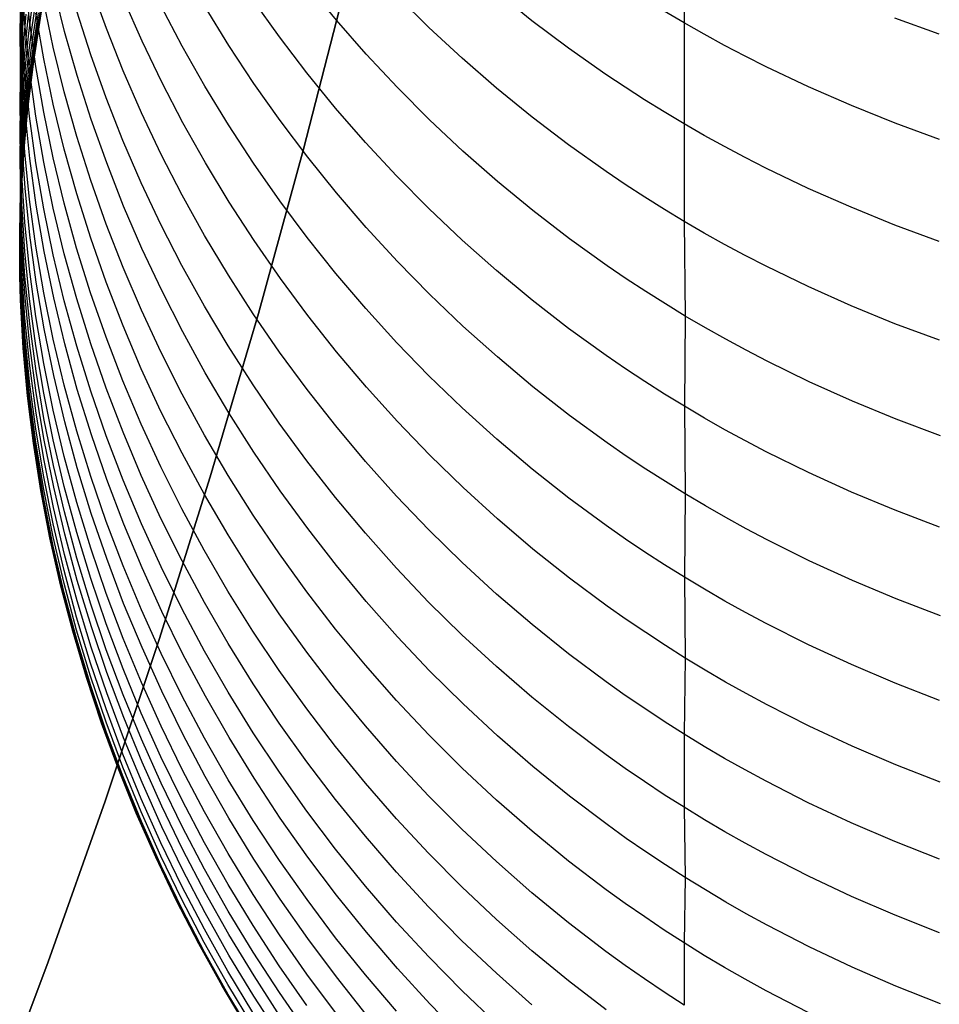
# Model space of a CAD drawing. Extents: x -383 to 1849, y -1185 to -529.
# Tile 288 of 656: x 235 to 245, y -1112 to -1102. Entities that reach past the tile are written whole.
import ezdxf

# ---------------------------------------------------------------- set-up
doc = ezdxf.new("R2010")
doc.units = 0
doc.layers.add('PREDEFINITO', color=7, linetype='CONTINUOUS')

msp = doc.modelspace()

# ---------------------------------------------------------------- linework, layer by layer
at = {"layer": 'PREDEFINITO'}
for p, q in [((242.069, -1100.781, 630.021), (242.07, -1101.841, 628.33)), ((235.333, -1101.843, 598.355), (235.319, -1101.368, 598.247)), ((235.365, -1101.849, 600.168), (235.333, -1101.377, 600.051)), ((235.412, -1101.815, 601.99), (235.364, -1101.346, 601.865)), ((235.59, -1101.401, 575.944), (235.502, -1101.879, 575.912)), ((235.503, -1101.831, 579.019), (235.591, -1101.351, 579.018)), ((235.432, -1101.931, 584.388), (235.504, -1101.45, 584.356)), ((235.769, -1101.927, 607.646), (235.657, -1101.474, 607.497)), ((236.194, -1101.898, 611.512), (236.037, -1101.461, 611.35)), ((238.628, -1101.444, 420), (238.199, -1103.124, 420)), ((238.628, -1101.444, 370), (238.199, -1103.124, 370)), ((238.199, -1103.124, 395), (238.628, -1101.444, 395)), ((238.533, -1101.812, 621.715), (238.241, -1101.456, 621.543)), ((235.33, -1101.839, 593.038), (235.341, -1101.599, 592.998)), ((235.341, -1101.599, 592.998), (235.341, -1101.94, 591.312)), ((235.433, -1102.093, 582.67), (235.504, -1101.611, 582.647)), ((236.557, -1102.025, 613.544), (236.371, -1101.601, 613.377)), ((237.954, -1101.981, 619.673), (237.687, -1101.606, 619.501)), ((239.472, -1101.886, 623.909), (239.145, -1101.56, 623.746)), ((240.521, -1101.818, 626.075), (240.16, -1101.526, 625.923)), ((235.318, -1101.963, 594.808), (235.321, -1101.724, 594.762)), ((235.341, -1101.94, 591.312), (235.357, -1101.7, 591.276)), ((235.654, -1102.086, 605.796), (235.558, -1101.628, 605.655)), ((236.034, -1102.164, 609.654), (235.892, -1101.72, 609.499)), ((236.966, -1102.079, 615.581), (236.752, -1101.67, 615.411)), ((237.439, -1102.07, 617.628), (237.198, -1101.676, 617.456)), ((242.07, -1101.841, 628.33), (241.867, -1101.721, 628.266)), ((235.336, -1102.268, 596.648), (235.32, -1101.791, 596.549)), ((235.357, -1101.992, 589.594), (235.378, -1101.751, 589.564)), ((235.377, -1102, 587.888), (235.402, -1101.759, 587.863)), ((235.403, -1101.971, 586.127), (235.432, -1101.73, 586.106)), ((235.476, -1102.283, 602.114), (235.412, -1101.815, 601.99)), ((235.433, -1102.221, 580.934), (235.504, -1101.739, 580.919)), ((235.451, -1102.232), (235.527, -1101.75)), ((235.527, -1101.75, 575.5), (235.451, -1102.232, 575.5)), ((235.451, -1102.232, 287.75), (235.527, -1101.75, 287.75)), ((235.557, -1102.206, 603.952), (235.477, -1101.742, 603.819)), ((238.837, -1102.16, 621.881), (238.533, -1101.812, 621.715)), ((240.892, -1102.098, 626.221), (240.521, -1101.818, 626.075)), ((244.664, -1101.955, 630.672), (244.212, -1101.791, 630.583)), ((235.322, -1102.079, 593.079), (235.33, -1101.839, 593.038)), ((235.365, -1102.317, 598.463), (235.333, -1101.843, 598.355)), ((235.412, -1102.321, 600.284), (235.365, -1101.849, 600.168)), ((235.502, -1101.879, 575.912), (235.431, -1102.361, 575.879)), ((235.432, -1102.313, 579.021), (235.503, -1101.831, 579.019)), ((236.366, -1102.33, 611.672), (236.194, -1101.898, 611.512)), ((239.811, -1102.201, 624.067), (239.472, -1101.886, 623.909)), ((242.07, -1101.841, 628.33), (242.068, -1102.868, 626.618)), ((242.274, -1101.957, 628.393), (242.07, -1101.841, 628.33)), ((235.319, -1102.202, 594.853), (235.318, -1101.963, 594.808)), ((235.329, -1102.181, 591.347), (235.341, -1101.94, 591.312)), ((235.341, -1101.94, 591.312), (235.341, -1102.233, 589.624)), ((235.341, -1102.233, 589.624), (235.357, -1101.992, 589.594)), ((235.357, -1102.242, 587.913), (235.377, -1102, 587.888)), ((235.378, -1102.213, 586.147), (235.403, -1101.971, 586.127)), ((235.403, -1102.173, 584.404), (235.432, -1101.931, 584.388)), ((235.896, -1102.377, 607.794), (235.769, -1101.927, 607.646)), ((236.758, -1102.444, 613.708), (236.557, -1102.025, 613.544)), ((238.233, -1102.348, 619.841), (237.954, -1101.981, 619.673)), ((242.481, -1102.07, 628.453), (242.274, -1101.957, 628.393)), ((235.319, -1102.319, 593.119), (235.322, -1102.079, 593.079)), ((235.403, -1102.334, 582.682), (235.433, -1102.093, 582.67)), ((235.766, -1102.542, 605.936), (235.654, -1102.086, 605.796)), ((237.194, -1102.483, 615.748), (236.966, -1102.079, 615.581)), ((237.694, -1102.456, 617.796), (237.439, -1102.07, 617.628)), ((241.274, -1102.366, 626.36), (240.892, -1102.098, 626.221)), ((242.691, -1102.18, 628.512), (242.481, -1102.07, 628.453)), ((235.334, -1102.681, 594.943), (235.319, -1102.202, 594.853)), ((235.321, -1102.422, 591.382), (235.329, -1102.181, 591.347)), ((235.358, -1102.455, 586.167), (235.378, -1102.213, 586.147)), ((235.378, -1102.414, 584.42), (235.403, -1102.173, 584.404)), ((235.403, -1102.463, 580.941), (235.433, -1102.221, 580.934)), ((235.653, -1102.667, 604.083), (235.557, -1102.206, 603.952)), ((236.191, -1102.603, 609.807), (236.034, -1102.164, 609.654)), ((239.153, -1102.498, 622.043), (238.837, -1102.16, 621.881)), ((240.161, -1102.506, 624.219), (239.811, -1102.201, 624.067)), ((242.902, -1102.287, 628.569), (242.691, -1102.18, 628.512)), ((235.32, -1102.56, 593.16), (235.319, -1102.319, 593.119)), ((235.329, -1102.474, 589.654), (235.341, -1102.233, 589.624)), ((235.368, -1102.745, 596.747), (235.336, -1102.268, 596.648)), ((235.341, -1102.233, 589.624), (235.341, -1102.483, 587.938)), ((235.341, -1102.483, 587.938), (235.357, -1102.242, 587.913)), ((235.413, -1102.791, 598.57), (235.365, -1102.317, 598.463)), ((235.391, -1102.717), (235.451, -1102.232)), ((235.451, -1102.232, 575.5), (235.391, -1102.717, 575.5)), ((235.391, -1102.717, 287.75), (235.451, -1102.232, 287.75)), ((235.403, -1102.555, 579.021), (235.432, -1102.313, 579.021)), ((235.477, -1102.791, 600.399), (235.412, -1102.321, 600.284)), ((235.557, -1102.75, 602.238), (235.476, -1102.283, 602.114)), ((243.332, -1102.491, 628.677), (242.902, -1102.287, 628.569)), ((235.318, -1102.663, 591.417), (235.321, -1102.422, 591.382)), ((235.358, -1102.657, 584.436), (235.378, -1102.414, 584.42)), ((235.378, -1102.577, 582.694), (235.403, -1102.334, 582.682)), ((235.431, -1102.361, 575.879), (235.402, -1102.602, 575.862)), ((236.039, -1102.824, 607.94), (235.896, -1102.377, 607.794)), ((236.552, -1102.757, 611.83), (236.366, -1102.33, 611.672)), ((238.525, -1102.707, 620.005), (238.233, -1102.348, 619.841)), ((241.469, -1102.496, 626.427), (241.274, -1102.366, 626.36)), ((235.321, -1102.716, 589.684), (235.329, -1102.474, 589.654)), ((235.329, -1102.725, 587.963), (235.341, -1102.483, 587.938)), ((235.341, -1102.697, 586.188), (235.358, -1102.455, 586.167)), ((235.341, -1102.483, 587.938), (235.341, -1102.899, 584.452)), ((235.378, -1102.705, 580.948), (235.403, -1102.463, 580.941)), ((236.972, -1102.857, 613.87), (236.758, -1102.444, 613.708)), ((237.435, -1102.879, 615.912), (237.194, -1102.483, 615.748)), ((237.961, -1102.835, 617.961), (237.694, -1102.456, 617.796)), ((239.481, -1102.827, 622.2), (239.153, -1102.498, 622.043)), ((240.522, -1102.8, 624.365), (240.161, -1102.506, 624.219)), ((241.666, -1102.623, 626.493), (241.469, -1102.496, 626.427)), ((243.77, -1102.682, 628.778), (243.332, -1102.491, 628.677)), ((235.335, -1103.04, 593.24), (235.32, -1102.56, 593.16)), ((235.357, -1102.819, 582.706), (235.378, -1102.577, 582.694)), ((235.402, -1102.602, 575.862), (235.377, -1102.844, 575.846)), ((235.378, -1102.797, 579.022), (235.403, -1102.555, 579.021)), ((235.893, -1102.995, 606.075), (235.766, -1102.542, 605.936)), ((236.362, -1103.037, 609.959), (236.191, -1102.603, 609.807)), ((241.866, -1102.747, 626.556), (241.666, -1102.623, 626.493)), ((235.319, -1102.904, 591.452), (235.318, -1102.663, 591.417)), ((235.318, -1102.957, 589.714), (235.321, -1102.716, 589.684)), ((235.321, -1102.967, 587.988), (235.329, -1102.725, 587.963)), ((235.33, -1102.939, 586.208), (235.341, -1102.697, 586.188)), ((235.365, -1103.159, 595.033), (235.334, -1102.681, 594.943)), ((235.341, -1102.899, 584.452), (235.358, -1102.657, 584.436)), ((235.348, -1103.202), (235.391, -1102.717)), ((235.391, -1102.717, 575.5), (235.348, -1103.202, 575.5)), ((235.348, -1103.202, 287.75), (235.391, -1102.717, 287.75)), ((235.357, -1102.948, 580.955), (235.378, -1102.705, 580.948)), ((235.765, -1103.125, 604.214), (235.653, -1102.667, 604.083)), ((238.829, -1103.057, 620.164), (238.525, -1102.707, 620.005)), ((244.215, -1102.86, 628.871), (243.77, -1102.682, 628.778)), ((235.341, -1103.062, 582.718), (235.357, -1102.819, 582.706)), ((235.357, -1103.04, 579.022), (235.378, -1102.797, 579.022)), ((235.416, -1103.221, 596.845), (235.368, -1102.745, 596.747)), ((235.477, -1103.263, 598.676), (235.413, -1102.791, 598.57)), ((235.557, -1103.259, 600.514), (235.477, -1102.791, 600.399)), ((235.653, -1103.213, 602.36), (235.557, -1102.75, 602.238)), ((236.197, -1103.266, 608.085), (236.039, -1102.824, 607.94)), ((236.752, -1103.179, 611.986), (236.552, -1102.757, 611.83)), ((239.82, -1103.146, 622.351), (239.481, -1102.827, 622.2)), ((240.894, -1103.083, 624.505), (240.522, -1102.8, 624.365)), ((242.068, -1102.868, 626.618), (241.866, -1102.747, 626.556)), ((235.333, -1103.386, 591.522), (235.319, -1102.904, 591.452)), ((235.329, -1103.142, 584.468), (235.341, -1102.899, 584.452)), ((235.341, -1102.899, 584.452), (235.341, -1103.062, 582.718)), ((235.377, -1102.844, 575.846), (235.357, -1103.086, 575.829)), ((237.2, -1103.263, 614.029), (236.972, -1102.857, 613.87)), ((237.689, -1103.269, 616.072), (237.435, -1102.879, 615.912)), ((238.241, -1103.206, 618.121), (237.961, -1102.835, 617.961)), ((242.273, -1102.985, 626.679), (242.068, -1102.868, 626.618)), ((242.068, -1102.868, 626.618), (242.07, -1103.86, 624.888)), ((244.667, -1103.026, 628.957), (244.215, -1102.86, 628.871)), ((235.319, -1103.199, 589.743), (235.318, -1102.957, 589.714)), ((235.318, -1103.209, 588.013), (235.321, -1102.967, 587.988)), ((235.322, -1103.182, 586.228), (235.33, -1102.939, 586.208)), ((235.341, -1103.191, 580.962), (235.357, -1102.948, 580.955)), ((236.035, -1103.444, 606.212), (235.893, -1102.995, 606.075)), ((242.48, -1103.099, 626.737), (242.273, -1102.985, 626.679)), ((235.329, -1103.305, 582.729), (235.341, -1103.062, 582.718)), ((235.367, -1103.521, 593.321), (235.335, -1103.04, 593.24)), ((235.357, -1103.086, 575.829), (235.34, -1103.328, 575.812)), ((235.341, -1103.283, 579.022), (235.357, -1103.04, 579.022)), ((235.341, -1103.062, 582.718), (235.341, -1103.191, 580.962)), ((235.892, -1103.581, 604.344), (235.765, -1103.125, 604.214)), ((236.548, -1103.467, 610.108), (236.362, -1103.037, 609.959)), ((238.199, -1103.124, 420), (237.739, -1104.797, 420)), ((238.199, -1103.124, 370), (237.739, -1104.797, 370)), ((237.739, -1104.797, 395), (238.199, -1103.124, 395)), ((239.145, -1103.398, 620.319), (238.829, -1103.057, 620.164)), ((241.276, -1103.354, 624.639), (240.894, -1103.083, 624.505)), ((242.689, -1103.21, 626.794), (242.48, -1103.099, 626.737)), ((235.319, -1103.452, 588.037), (235.318, -1103.209, 588.013)), ((235.319, -1103.425, 586.248), (235.322, -1103.182, 586.228)), ((235.333, -1103.683, 589.803), (235.319, -1103.199, 589.743)), ((235.322, -1103.385, 584.484), (235.329, -1103.142, 584.468)), ((235.329, -1103.434, 580.969), (235.341, -1103.191, 580.962)), ((235.333, -1103.445), (235.348, -1103.202)), ((235.348, -1103.202, 575.5), (235.333, -1103.445, 575.5)), ((235.333, -1103.445, 287.75), (235.348, -1103.202, 287.75)), ((235.341, -1103.191, 580.962), (235.341, -1103.283, 579.022)), ((235.413, -1103.637, 595.122), (235.365, -1103.159, 595.033)), ((235.481, -1103.695, 596.943), (235.416, -1103.221, 596.845)), ((235.764, -1103.675, 602.482), (235.653, -1103.213, 602.36)), ((236.965, -1103.594, 612.14), (236.752, -1103.179, 611.986)), ((238.533, -1103.569, 618.278), (238.241, -1103.206, 618.121)), ((240.171, -1103.454, 622.497), (239.82, -1103.146, 622.351)), ((242.901, -1103.318, 626.848), (242.689, -1103.21, 626.794)), ((235.321, -1103.548, 582.741), (235.329, -1103.305, 582.729)), ((235.34, -1103.328, 575.812), (235.328, -1103.57, 575.795)), ((235.329, -1103.526, 579.023), (235.341, -1103.283, 579.022)), ((235.341, -1103.283, 579.022), (235.34, -1103.329, 577.737)), ((235.34, -1103.338, 576.882), (235.34, -1103.328, 575.812)), ((235.34, -1103.329, 577.737), (235.34, -1103.338, 576.882)), ((235.558, -1103.734, 598.782), (235.477, -1103.263, 598.676)), ((235.653, -1103.725, 600.627), (235.557, -1103.259, 600.514)), ((236.369, -1103.704, 608.228), (236.197, -1103.266, 608.085)), ((237.441, -1103.664, 614.185), (237.2, -1103.263, 614.029)), ((237.956, -1103.651, 616.229), (237.689, -1103.269, 616.072)), ((243.33, -1103.524, 626.953), (242.901, -1103.318, 626.848)), ((235.319, -1103.628, 584.5), (235.322, -1103.385, 584.484)), ((235.32, -1103.667, 586.268), (235.319, -1103.425, 586.248)), ((235.365, -1103.867, 591.592), (235.333, -1103.386, 591.522)), ((239.473, -1103.729, 620.469), (239.145, -1103.398, 620.319)), ((241.47, -1103.485, 624.704), (241.276, -1103.354, 624.639)), ((235.334, -1103.936, 588.087), (235.319, -1103.452, 588.037)), ((235.321, -1103.677, 580.975), (235.329, -1103.434, 580.969)), ((235.321, -1103.77, 579.023), (235.329, -1103.526, 579.023)), ((235.322, -1103.689), (235.333, -1103.445)), ((235.333, -1103.445, 575.5), (235.322, -1103.689, 575.5)), ((235.322, -1103.689, 287.75), (235.333, -1103.445, 287.75)), ((235.415, -1104, 593.401), (235.367, -1103.521, 593.321)), ((236.192, -1103.889, 606.348), (236.035, -1103.444, 606.212)), ((236.748, -1103.891, 610.255), (236.548, -1103.467, 610.108)), ((240.532, -1103.751, 622.638), (240.171, -1103.454, 622.497)), ((241.668, -1103.614, 624.767), (241.47, -1103.485, 624.704)), ((243.768, -1103.717, 627.05), (243.33, -1103.524, 626.953)), ((235.317, -1103.791, 582.752), (235.321, -1103.548, 582.741)), ((235.32, -1103.871, 584.516), (235.319, -1103.628, 584.5)), ((235.328, -1103.57, 575.795), (235.321, -1103.813, 575.778)), ((236.034, -1104.032, 604.472), (235.892, -1103.581, 604.344)), ((237.193, -1104.004, 612.29), (236.965, -1103.594, 612.14)), ((238.837, -1103.923, 618.431), (238.533, -1103.569, 618.278)), ((241.868, -1103.739, 624.828), (241.668, -1103.614, 624.767)), ((235.315, -1103.932), (235.322, -1103.689)), ((235.322, -1103.689, 575.5), (235.315, -1103.932, 575.5)), ((235.315, -1103.932, 287.75), (235.322, -1103.689, 287.75)), ((235.317, -1103.921, 580.982), (235.321, -1103.677, 580.975)), ((235.335, -1104.153, 586.308), (235.32, -1103.667, 586.268)), ((235.365, -1104.166, 589.862), (235.333, -1103.683, 589.803)), ((235.477, -1104.113, 595.211), (235.413, -1103.637, 595.122)), ((235.562, -1104.168, 597.04), (235.481, -1103.695, 596.943)), ((235.765, -1104.189, 600.74), (235.653, -1103.725, 600.627)), ((235.891, -1104.132, 602.603), (235.764, -1103.675, 602.482)), ((236.555, -1104.137, 608.369), (236.369, -1103.704, 608.228)), ((237.696, -1104.056, 614.338), (237.441, -1103.664, 614.185)), ((238.235, -1104.025, 616.383), (237.956, -1103.651, 616.229)), ((239.812, -1104.051, 620.614), (239.473, -1103.729, 620.469)), ((244.212, -1103.898, 627.139), (243.768, -1103.717, 627.05)), ((235.318, -1104.035, 582.764), (235.317, -1103.791, 582.752)), ((235.321, -1103.813, 575.778), (235.317, -1104.056, 575.761)), ((235.318, -1104.013, 579.023), (235.321, -1103.77, 579.023)), ((235.654, -1104.202, 598.887), (235.558, -1103.734, 598.782)), ((240.903, -1104.037, 622.773), (240.532, -1103.751, 622.638)), ((242.07, -1103.86, 624.888), (241.868, -1103.739, 624.828)), ((235.318, -1104.164, 580.989), (235.317, -1103.921, 580.982)), ((235.335, -1104.358, 584.547), (235.32, -1103.871, 584.516)), ((235.413, -1104.348, 591.661), (235.365, -1103.867, 591.592)), ((236.364, -1104.329, 606.482), (236.192, -1103.889, 606.348)), ((236.962, -1104.31, 610.4), (236.748, -1103.891, 610.255)), ((239.153, -1104.267, 618.579), (238.837, -1103.923, 618.431)), ((242.274, -1103.979, 624.945), (242.07, -1103.86, 624.888)), ((242.07, -1103.86, 624.888), (242.08, -1104.823, 623.14)), ((244.664, -1104.065, 627.222), (244.212, -1103.898, 627.139)), ((235.313, -1104.176), (235.315, -1103.932)), ((235.315, -1103.932, 575.5), (235.313, -1104.176, 575.5)), ((235.313, -1104.176, 287.75), (235.315, -1103.932, 287.75)), ((235.319, -1104.257, 579.023), (235.318, -1104.013, 579.023)), ((235.365, -1104.42, 588.136), (235.334, -1103.936, 588.087)), ((235.48, -1104.478, 593.48), (235.415, -1104, 593.401)), ((237.434, -1104.407, 612.438), (237.193, -1104.004, 612.29)), ((238.527, -1104.391, 616.532), (238.235, -1104.025, 616.383)), ((242.481, -1104.094, 625.002), (242.274, -1103.979, 624.945)), ((235.317, -1104.056, 575.761), (235.318, -1104.299, 575.744)), ((235.333, -1104.521, 582.786), (235.318, -1104.035, 582.764)), ((235.558, -1104.587, 595.3), (235.477, -1104.113, 595.211)), ((236.191, -1104.48, 604.599), (236.034, -1104.032, 604.472)), ((237.963, -1104.442, 614.487), (237.696, -1104.056, 614.338)), ((240.162, -1104.361, 620.754), (239.812, -1104.051, 620.614)), ((241.286, -1104.312, 622.901), (240.903, -1104.037, 622.773)), ((242.691, -1104.207, 625.056), (242.481, -1104.094, 625.002)), ((235.315, -1104.419), (235.313, -1104.176)), ((235.313, -1104.176, 575.5), (235.315, -1104.419, 575.5)), ((235.313, -1104.176, 575.5), (235.313, -1104.176)), ((235.315, -1104.419, 287.75), (235.313, -1104.176, 287.75)), ((235.333, -1104.651, 581.002), (235.318, -1104.164, 580.989)), ((235.367, -1104.639, 586.347), (235.335, -1104.153, 586.308)), ((235.413, -1104.648, 589.92), (235.365, -1104.166, 589.862)), ((235.659, -1104.639, 597.136), (235.562, -1104.168, 597.04)), ((235.766, -1104.668, 598.99), (235.654, -1104.202, 598.887)), ((235.892, -1104.649, 600.852), (235.765, -1104.189, 600.74)), ((236.033, -1104.587, 602.722), (235.891, -1104.132, 602.603)), ((236.756, -1104.564, 608.508), (236.555, -1104.137, 608.369)), ((242.902, -1104.316, 625.109), (242.691, -1104.207, 625.056)), ((235.318, -1104.299, 575.744), (235.333, -1104.785, 575.709)), ((235.334, -1104.744, 579.023), (235.319, -1104.257, 579.023)), ((236.55, -1104.764, 606.614), (236.364, -1104.329, 606.482)), ((237.19, -1104.722, 610.543), (236.962, -1104.31, 610.4)), ((239.481, -1104.602, 618.723), (239.153, -1104.267, 618.579)), ((241.481, -1104.444, 622.963), (241.286, -1104.312, 622.901)), ((243.331, -1104.524, 625.209), (242.902, -1104.316, 625.109)), ((235.322, -1104.662), (235.315, -1104.419)), ((235.315, -1104.419, 575.5), (235.322, -1104.662, 575.5)), ((235.322, -1104.662, 287.75), (235.315, -1104.419, 287.75)), ((235.366, -1104.844, 584.578), (235.335, -1104.358, 584.547)), ((235.414, -1104.903, 588.184), (235.365, -1104.42, 588.136)), ((235.477, -1104.827, 591.73), (235.413, -1104.348, 591.661)), ((237.688, -1104.802, 612.583), (237.434, -1104.407, 612.438)), ((238.831, -1104.747, 616.678), (238.527, -1104.391, 616.532)), ((240.523, -1104.661, 620.888), (240.162, -1104.361, 620.754)), ((235.364, -1105.007, 582.809), (235.333, -1104.521, 582.786)), ((235.561, -1104.954, 593.559), (235.48, -1104.478, 593.48)), ((236.363, -1104.923, 604.724), (236.191, -1104.48, 604.599)), ((238.242, -1104.819, 614.633), (237.963, -1104.442, 614.487)), ((241.678, -1104.574, 623.024), (241.481, -1104.444, 622.963)), ((243.769, -1104.719, 625.302), (243.331, -1104.524, 625.209)), ((235.654, -1105.059, 595.387), (235.558, -1104.587, 595.3)), ((236.19, -1105.037, 602.84), (236.033, -1104.587, 602.722)), ((236.97, -1104.985, 608.644), (236.756, -1104.564, 608.508)), ((239.82, -1104.926, 618.862), (239.481, -1104.602, 618.723)), ((241.878, -1104.7, 623.083), (241.678, -1104.574, 623.024)), ((235.333, -1104.906), (235.322, -1104.662)), ((235.322, -1104.662, 575.5), (235.333, -1104.906, 575.5)), ((235.333, -1104.906, 287.75), (235.322, -1104.662, 287.75)), ((235.364, -1105.138, 581.014), (235.333, -1104.651, 581.002)), ((235.416, -1105.123, 586.387), (235.367, -1104.639, 586.347)), ((235.477, -1105.128, 589.978), (235.413, -1104.648, 589.92)), ((235.771, -1105.106, 597.231), (235.659, -1104.639, 597.136)), ((235.893, -1105.13, 599.093), (235.766, -1104.668, 598.99)), ((236.034, -1105.105, 600.962), (235.892, -1104.649, 600.852)), ((237.431, -1105.127, 610.683), (237.19, -1104.722, 610.543)), ((240.894, -1104.949, 621.017), (240.523, -1104.661, 620.888)), ((242.08, -1104.823, 623.14), (241.878, -1104.7, 623.083)), ((244.213, -1104.901, 625.388), (243.769, -1104.719, 625.302)), ((235.333, -1104.785, 575.709), (235.365, -1105.27, 575.674)), ((235.365, -1105.231, 579.022), (235.334, -1104.744, 579.023)), ((235.558, -1105.305, 591.798), (235.477, -1104.827, 591.73)), ((236.75, -1105.194, 606.744), (236.55, -1104.764, 606.614)), ((237.739, -1104.797, 420), (237.249, -1106.461, 420)), ((237.739, -1104.797, 370), (237.249, -1106.461, 370)), ((237.249, -1106.461, 395), (237.739, -1104.797, 395)), ((237.955, -1105.19, 612.725), (237.688, -1104.802, 612.583)), ((238.535, -1105.188, 614.776), (238.242, -1104.819, 614.633)), ((239.147, -1105.095, 616.819), (238.831, -1104.747, 616.678)), ((242.08, -1104.823, 623.14), (242.071, -1105.741, 621.369)), ((242.285, -1104.943, 623.195), (242.08, -1104.823, 623.14)), ((235.348, -1105.149), (235.333, -1104.906)), ((235.333, -1104.906, 575.5), (235.348, -1105.149, 575.5)), ((235.348, -1105.149, 287.75), (235.333, -1104.906, 287.75)), ((235.415, -1105.329, 584.608), (235.366, -1104.844, 584.578)), ((235.478, -1105.385, 588.232), (235.414, -1104.903, 588.184)), ((236.549, -1105.361, 604.848), (236.363, -1104.923, 604.724)), ((240.17, -1105.24, 618.996), (239.82, -1104.926, 618.862)), ((244.665, -1105.07, 625.467), (244.213, -1104.901, 625.388)), ((235.412, -1105.493, 582.831), (235.364, -1105.007, 582.809)), ((235.658, -1105.428, 593.637), (235.561, -1104.954, 593.559)), ((237.198, -1105.4, 608.779), (236.97, -1104.985, 608.644)), ((241.276, -1105.226, 621.14), (240.894, -1104.949, 621.017)), ((242.492, -1105.059, 623.249), (242.285, -1104.943, 623.195)), ((235.481, -1105.606, 586.425), (235.416, -1105.123, 586.387)), ((235.557, -1105.607, 590.036), (235.477, -1105.128, 589.978)), ((235.766, -1105.528, 595.474), (235.654, -1105.059, 595.387)), ((235.898, -1105.571, 597.326), (235.771, -1105.106, 597.231)), ((236.035, -1105.588, 599.195), (235.893, -1105.13, 599.093)), ((236.191, -1105.557, 601.071), (236.034, -1105.105, 600.962)), ((236.362, -1105.482, 602.956), (236.19, -1105.037, 602.84)), ((237.685, -1105.525, 610.819), (237.431, -1105.127, 610.683)), ((239.474, -1105.432, 616.956), (239.147, -1105.095, 616.819)), ((242.701, -1105.172, 623.301), (242.492, -1105.059, 623.249)), ((235.391, -1105.634), (235.348, -1105.149)), ((235.348, -1105.149, 575.5), (235.391, -1105.634, 575.5)), ((235.391, -1105.634, 287.75), (235.348, -1105.149, 287.75)), ((235.412, -1105.623, 581.027), (235.364, -1105.138, 581.014)), ((235.413, -1105.717, 579.022), (235.365, -1105.231, 579.022)), ((236.964, -1105.618, 606.872), (236.75, -1105.194, 606.744)), ((238.234, -1105.57, 612.864), (237.955, -1105.19, 612.725)), ((238.839, -1105.547, 614.914), (238.535, -1105.188, 614.776)), ((241.471, -1105.359, 621.2), (241.276, -1105.226, 621.14)), ((242.913, -1105.282, 623.352), (242.701, -1105.172, 623.301)), ((235.365, -1105.27, 575.674), (235.413, -1105.755, 575.639)), ((235.48, -1105.812, 584.639), (235.415, -1105.329, 584.608)), ((235.654, -1105.78, 591.866), (235.558, -1105.305, 591.798)), ((240.531, -1105.543, 619.125), (240.17, -1105.24, 618.996)), ((243.342, -1105.492, 623.448), (242.913, -1105.282, 623.352)), ((235.559, -1105.865, 588.28), (235.478, -1105.385, 588.232)), ((235.77, -1105.9, 593.714), (235.658, -1105.428, 593.637)), ((236.749, -1105.793, 604.969), (236.549, -1105.361, 604.848)), ((237.439, -1105.808, 608.91), (237.198, -1105.4, 608.779)), ((239.813, -1105.759, 617.089), (239.474, -1105.432, 616.956)), ((241.669, -1105.49, 621.258), (241.471, -1105.359, 621.2)), ((235.476, -1105.976, 582.853), (235.412, -1105.493, 582.831)), ((235.893, -1105.994, 595.56), (235.766, -1105.528, 595.474)), ((236.548, -1105.922, 603.071), (236.362, -1105.482, 602.956)), ((237.952, -1105.915, 610.953), (237.685, -1105.525, 610.819)), ((241.868, -1105.617, 621.314), (241.669, -1105.49, 621.258)), ((243.78, -1105.689, 623.537), (243.342, -1105.492, 623.448)), ((235.476, -1106.107, 581.039), (235.412, -1105.623, 581.027)), ((235.561, -1106.088, 586.464), (235.481, -1105.606, 586.425)), ((235.653, -1106.083, 590.093), (235.557, -1105.607, 590.036)), ((236.041, -1106.032, 597.419), (235.898, -1105.571, 597.326)), ((236.192, -1106.042, 599.296), (236.035, -1105.588, 599.195)), ((236.363, -1106.005, 601.179), (236.191, -1105.557, 601.071)), ((237.191, -1106.035, 606.998), (236.964, -1105.618, 606.872)), ((238.526, -1105.941, 612.999), (238.234, -1105.57, 612.864)), ((239.155, -1105.897, 615.049), (238.839, -1105.547, 614.914)), ((240.903, -1105.834, 619.248), (240.531, -1105.543, 619.125)), ((242.071, -1105.741, 621.369), (241.868, -1105.617, 621.314)), ((235.451, -1106.118), (235.391, -1105.634)), ((235.391, -1105.634, 575.5), (235.451, -1106.118, 575.5)), ((235.451, -1106.118, 287.75), (235.391, -1105.634, 287.75)), ((235.478, -1106.201, 579.021), (235.413, -1105.717, 579.022)), ((244.225, -1105.873, 623.62), (243.78, -1105.689, 623.537)), ((235.413, -1105.755, 575.639), (235.477, -1106.237, 575.604)), ((235.56, -1106.294, 584.668), (235.48, -1105.812, 584.639)), ((235.766, -1106.252, 591.933), (235.654, -1105.78, 591.866)), ((236.963, -1106.219, 605.089), (236.749, -1105.793, 604.969)), ((237.694, -1106.209, 609.04), (237.439, -1105.808, 608.91)), ((240.163, -1106.076, 617.217), (239.813, -1105.759, 617.089)), ((241.285, -1106.113, 619.366), (240.903, -1105.834, 619.248)), ((242.275, -1105.862, 621.422), (242.071, -1105.741, 621.369)), ((242.071, -1105.741, 621.369), (242.08, -1106.634, 619.584)), ((235.655, -1106.343, 588.327), (235.559, -1105.865, 588.28)), ((235.897, -1106.368, 593.791), (235.77, -1105.9, 593.714)), ((236.748, -1106.357, 603.184), (236.548, -1105.922, 603.071)), ((238.231, -1106.297, 611.084), (237.952, -1105.915, 610.953)), ((239.482, -1106.238, 615.18), (239.155, -1105.897, 615.049)), ((242.482, -1105.98, 621.473), (242.275, -1105.862, 621.422)), ((244.677, -1106.043, 623.696), (244.225, -1105.873, 623.62)), ((235.556, -1106.458, 582.874), (235.476, -1105.976, 582.853)), ((236.036, -1106.455, 595.644), (235.893, -1105.994, 595.56)), ((236.199, -1106.488, 597.512), (236.041, -1106.032, 597.419)), ((236.549, -1106.447, 601.285), (236.363, -1106.005, 601.179)), ((238.83, -1106.303, 613.13), (238.526, -1105.941, 612.999)), ((242.692, -1106.094, 621.523), (242.482, -1105.98, 621.473)), ((235.527, -1106.6), (235.451, -1106.118)), ((235.451, -1106.118, 575.5), (235.527, -1106.6, 575.5)), ((235.527, -1106.6, 287.75), (235.451, -1106.118, 287.75)), ((235.556, -1106.59, 581.051), (235.476, -1106.107, 581.039)), ((235.658, -1106.566, 586.502), (235.561, -1106.088, 586.464)), ((235.765, -1106.557, 590.149), (235.653, -1106.083, 590.093)), ((236.364, -1106.492, 599.395), (236.192, -1106.042, 599.296)), ((237.432, -1106.445, 607.122), (237.191, -1106.035, 606.998)), ((240.524, -1106.381, 617.34), (240.163, -1106.076, 617.217)), ((241.48, -1106.248, 619.423), (241.285, -1106.113, 619.366)), ((242.903, -1106.205, 621.571), (242.692, -1106.094, 621.523)), ((235.558, -1106.684, 579.019), (235.478, -1106.201, 579.021)), ((237.19, -1106.639, 605.207), (236.963, -1106.219, 605.089)), ((237.961, -1106.602, 609.166), (237.694, -1106.209, 609.04)), ((243.332, -1106.417, 621.663), (242.903, -1106.205, 621.571)), ((235.477, -1106.237, 575.604), (235.558, -1106.718, 575.568)), ((235.657, -1106.773, 584.698), (235.56, -1106.294, 584.668)), ((235.893, -1106.721, 591.999), (235.766, -1106.252, 591.933)), ((238.523, -1106.67, 611.212), (238.231, -1106.297, 611.084)), ((239.145, -1106.656, 613.258), (238.83, -1106.303, 613.13)), ((239.821, -1106.568, 615.306), (239.482, -1106.238, 615.18)), ((241.678, -1106.38, 619.478), (241.48, -1106.248, 619.423)), ((235.767, -1106.817, 588.373), (235.655, -1106.343, 588.327)), ((236.04, -1106.832, 593.867), (235.897, -1106.368, 593.791)), ((236.962, -1106.785, 603.295), (236.748, -1106.357, 603.184)), ((240.895, -1106.675, 617.457), (240.524, -1106.381, 617.34)), ((241.878, -1106.508, 619.532), (241.678, -1106.38, 619.478)), ((243.77, -1106.615, 621.749), (243.332, -1106.417, 621.663)), ((235.653, -1106.937, 582.895), (235.556, -1106.458, 582.874)), ((236.193, -1106.913, 595.728), (236.036, -1106.455, 595.644)), ((236.371, -1106.94, 597.603), (236.199, -1106.488, 597.512)), ((236.55, -1106.936, 599.493), (236.364, -1106.492, 599.395)), ((236.749, -1106.883, 601.39), (236.549, -1106.447, 601.285)), ((237.249, -1106.461, 420), (236.729, -1108.115, 420)), ((237.249, -1106.461, 370), (236.729, -1108.115, 370)), ((236.729, -1108.115, 395), (237.249, -1106.461, 395)), ((237.249, -1106.461, 420), (237.249, -1106.461, 370)), ((237.686, -1106.848, 607.243), (237.432, -1106.445, 607.122)), ((242.08, -1106.634, 619.584), (241.878, -1106.508, 619.532)), ((235.619, -1107.08), (235.527, -1106.6)), ((235.527, -1106.6, 575.5), (235.619, -1107.08, 575.5)), ((235.619, -1107.08, 287.75), (235.527, -1106.6, 287.75)), ((235.653, -1107.069, 581.062), (235.556, -1106.59, 581.051)), ((235.77, -1107.042, 586.539), (235.658, -1106.566, 586.502)), ((235.892, -1107.027, 590.205), (235.765, -1106.557, 590.149)), ((238.241, -1106.986, 609.289), (237.961, -1106.602, 609.166)), ((240.171, -1106.887, 615.427), (239.821, -1106.568, 615.306)), ((242.08, -1106.634, 619.584), (242.071, -1107.481, 617.778)), ((242.285, -1106.755, 619.635), (242.08, -1106.634, 619.584)), ((244.215, -1106.8, 621.828), (243.77, -1106.615, 621.749)), ((235.654, -1107.164, 579.018), (235.558, -1106.684, 579.019)), ((235.558, -1106.718, 575.568), (235.654, -1107.197, 575.533)), ((236.035, -1107.186, 592.064), (235.893, -1106.721, 591.999)), ((237.431, -1107.051, 605.322), (237.19, -1106.639, 605.207)), ((238.827, -1107.034, 611.336), (238.523, -1106.67, 611.212)), ((239.473, -1106.998, 613.381), (239.145, -1106.656, 613.258)), ((241.277, -1106.956, 617.57), (240.895, -1106.675, 617.457)), ((235.769, -1107.249, 584.727), (235.657, -1106.773, 584.698)), ((235.894, -1107.288, 588.419), (235.767, -1106.817, 588.373)), ((236.197, -1107.291, 593.941), (236.04, -1106.832, 593.867)), ((237.189, -1107.207, 603.404), (236.962, -1106.785, 603.295)), ((242.492, -1106.874, 619.684), (242.285, -1106.755, 619.635)), ((244.666, -1106.972, 621.9), (244.215, -1106.8, 621.828)), ((236.364, -1107.366, 595.811), (236.193, -1106.913, 595.728)), ((236.75, -1107.375, 599.589), (236.55, -1106.936, 599.493)), ((236.963, -1107.314, 601.493), (236.749, -1106.883, 601.39)), ((237.953, -1107.244, 607.361), (237.686, -1106.848, 607.243)), ((240.532, -1107.194, 615.544), (240.171, -1106.887, 615.427)), ((242.701, -1106.989, 619.732), (242.492, -1106.874, 619.684)), ((235.764, -1107.414, 582.915), (235.653, -1106.937, 582.895)), ((236.034, -1107.493, 590.26), (235.892, -1107.027, 590.205)), ((236.557, -1107.387, 597.693), (236.371, -1106.94, 597.603)), ((238.533, -1107.362, 609.409), (238.241, -1106.986, 609.289)), ((239.143, -1107.388, 611.456), (238.827, -1107.034, 611.336)), ((239.812, -1107.33, 613.501), (239.473, -1106.998, 613.381)), ((241.472, -1107.092, 617.624), (241.277, -1106.956, 617.57)), ((242.913, -1107.101, 619.778), (242.701, -1106.989, 619.732)), ((235.727, -1107.557), (235.619, -1107.08)), ((235.619, -1107.08, 575.5), (235.727, -1107.557, 575.5)), ((235.727, -1107.557, 287.75), (235.619, -1107.08, 287.75)), ((235.764, -1107.546, 581.074), (235.653, -1107.069, 581.062)), ((235.898, -1107.515, 586.576), (235.77, -1107.042, 586.539)), ((237.685, -1107.457, 605.435), (237.431, -1107.051, 605.322)), ((241.669, -1107.225, 617.676), (241.472, -1107.092, 617.624)), ((243.342, -1107.315, 619.865), (242.913, -1107.101, 619.778)), ((235.766, -1107.641, 579.016), (235.654, -1107.164, 579.018)), ((235.654, -1107.197, 575.533), (235.766, -1107.672, 575.497)), ((236.192, -1107.647, 592.129), (236.035, -1107.186, 592.064)), ((237.43, -1107.622, 603.512), (237.189, -1107.207, 603.404)), ((240.904, -1107.49, 615.656), (240.532, -1107.194, 615.544)), ((241.869, -1107.355, 617.728), (241.669, -1107.225, 617.676)), ((235.897, -1107.722, 584.755), (235.769, -1107.249, 584.727)), ((236.036, -1107.756, 588.464), (235.894, -1107.288, 588.419)), ((236.369, -1107.747, 594.015), (236.197, -1107.291, 593.941)), ((237.19, -1107.738, 601.594), (236.963, -1107.314, 601.493)), ((238.233, -1107.63, 607.476), (237.953, -1107.244, 607.361)), ((240.162, -1107.652, 613.616), (239.812, -1107.33, 613.501)), ((243.78, -1107.515, 619.947), (243.342, -1107.315, 619.865)), ((235.891, -1107.887, 582.935), (235.764, -1107.414, 582.915)), ((236.55, -1107.814, 595.892), (236.364, -1107.366, 595.811)), ((236.757, -1107.828, 597.781), (236.557, -1107.387, 597.693)), ((236.964, -1107.807, 599.684), (236.75, -1107.375, 599.589)), ((238.837, -1107.729, 609.526), (238.533, -1107.362, 609.409)), ((239.471, -1107.733, 611.572), (239.143, -1107.388, 611.456)), ((242.071, -1107.481, 617.778), (241.869, -1107.355, 617.728)), ((236.041, -1107.984, 586.612), (235.898, -1107.515, 586.576)), ((236.191, -1107.955, 590.314), (236.034, -1107.493, 590.26)), ((237.952, -1107.854, 605.545), (237.685, -1107.457, 605.435)), ((241.286, -1107.774, 615.763), (240.904, -1107.49, 615.656)), ((242.275, -1107.604, 617.826), (242.071, -1107.481, 617.778)), ((242.071, -1107.481, 617.778), (242.08, -1108.303, 615.96)), ((244.225, -1107.701, 620.022), (243.78, -1107.515, 619.947)), ((235.851, -1108.03), (235.727, -1107.557)), ((235.727, -1107.557, 575.5), (235.851, -1108.03, 575.5)), ((235.851, -1108.03, 287.75), (235.727, -1107.557, 287.75)), ((235.891, -1108.02, 581.084), (235.764, -1107.546, 581.074)), ((237.684, -1108.029, 603.616), (237.43, -1107.622, 603.512)), ((238.525, -1108.008, 607.589), (238.233, -1107.63, 607.476)), ((242.482, -1107.724, 617.873), (242.275, -1107.604, 617.826)), ((235.893, -1108.115, 579.014), (235.766, -1107.641, 579.016)), ((235.766, -1107.672, 575.497), (235.893, -1108.144, 575.462)), ((236.04, -1108.191, 584.783), (235.897, -1107.722, 584.755)), ((236.364, -1108.103, 592.192), (236.192, -1107.647, 592.129)), ((239.154, -1108.086, 609.639), (238.837, -1107.729, 609.526)), ((239.81, -1108.066, 611.685), (239.471, -1107.733, 611.572)), ((240.522, -1107.961, 613.727), (240.162, -1107.652, 613.616)), ((242.692, -1107.84, 617.918), (242.482, -1107.724, 617.873)), ((244.676, -1107.874, 620.091), (244.225, -1107.701, 620.022)), ((236.193, -1108.219, 588.509), (236.036, -1107.756, 588.464)), ((236.556, -1108.196, 594.087), (236.369, -1107.747, 594.015)), ((236.75, -1108.256, 595.972), (236.55, -1107.814, 595.892)), ((236.972, -1108.263, 597.868), (236.757, -1107.828, 597.781)), ((237.192, -1108.233, 599.777), (236.964, -1107.807, 599.684)), ((237.431, -1108.155, 601.693), (237.19, -1107.738, 601.594)), ((241.481, -1107.911, 615.814), (241.286, -1107.774, 615.763)), ((236.033, -1108.356, 582.955), (235.891, -1107.887, 582.935)), ((238.232, -1108.243, 605.653), (237.952, -1107.854, 605.545)), ((241.678, -1108.045, 615.864), (241.481, -1107.911, 615.814)), ((242.903, -1107.953, 617.962), (242.692, -1107.84, 617.918)), ((235.99, -1108.5), (235.851, -1108.03)), ((235.851, -1108.03, 575.5), (235.99, -1108.5, 575.5)), ((235.99, -1108.5, 287.75), (235.851, -1108.03, 287.75)), ((236.033, -1108.489, 581.095), (235.891, -1108.02, 581.084)), ((236.198, -1108.449, 586.648), (236.041, -1107.984, 586.612)), ((236.363, -1108.412, 590.368), (236.191, -1107.955, 590.314)), ((237.951, -1108.429, 603.719), (237.684, -1108.029, 603.616)), ((238.829, -1108.377, 607.698), (238.525, -1108.008, 607.589)), ((240.894, -1108.259, 613.833), (240.522, -1107.961, 613.727)), ((243.332, -1108.168, 618.046), (242.903, -1107.953, 617.962)), ((236.035, -1108.585, 579.012), (235.893, -1108.115, 579.014)), ((236.729, -1108.115, 420), (236.18, -1109.76, 420)), ((236.729, -1108.115, 370), (236.18, -1109.76, 370)), ((236.18, -1109.76, 395), (236.729, -1108.115, 395)), ((236.55, -1108.553, 592.255), (236.364, -1108.103, 592.192)), ((239.481, -1108.433, 609.749), (239.154, -1108.086, 609.639)), ((240.16, -1108.389, 611.794), (239.81, -1108.066, 611.685)), ((241.878, -1108.176, 615.913), (241.678, -1108.045, 615.864)), ((235.893, -1108.144, 575.462), (236.035, -1108.612, 575.426)), ((236.197, -1108.656, 584.811), (236.04, -1108.191, 584.783)), ((236.365, -1108.677, 588.553), (236.193, -1108.219, 588.509)), ((236.756, -1108.641, 594.159), (236.556, -1108.196, 594.087)), ((237.432, -1108.652, 599.868), (237.192, -1108.233, 599.777)), ((237.685, -1108.564, 601.79), (237.431, -1108.155, 601.693)), ((242.08, -1108.303, 615.96), (241.878, -1108.176, 615.913)), ((243.77, -1108.37, 618.123), (243.332, -1108.168, 618.046)), ((236.964, -1108.691, 596.051), (236.75, -1108.256, 595.972)), ((237.2, -1108.691, 597.953), (236.972, -1108.263, 597.868)), ((238.524, -1108.623, 605.758), (238.232, -1108.243, 605.653)), ((241.276, -1108.545, 613.934), (240.894, -1108.259, 613.833)), ((242.08, -1108.303, 615.96), (242.07, -1109.078, 614.121)), ((242.284, -1108.427, 616.006), (242.08, -1108.303, 615.96)), ((236.19, -1108.821, 582.974), (236.033, -1108.356, 582.955)), ((236.549, -1108.864, 590.42), (236.363, -1108.412, 590.368)), ((238.231, -1108.82, 603.819), (237.951, -1108.429, 603.719)), ((239.145, -1108.736, 607.805), (238.829, -1108.377, 607.698)), ((239.821, -1108.769, 609.855), (239.481, -1108.433, 609.749)), ((240.521, -1108.701, 611.898), (240.16, -1108.389, 611.794)), ((242.491, -1108.548, 616.051), (242.284, -1108.427, 616.006)), ((244.214, -1108.559, 618.195), (243.77, -1108.37, 618.123)), ((236.145, -1108.965), (235.99, -1108.5)), ((235.99, -1108.5, 575.5), (236.145, -1108.965, 575.5)), ((236.145, -1108.965, 287.75), (235.99, -1108.5, 287.75)), ((236.19, -1108.954, 581.105), (236.033, -1108.489, 581.095)), ((236.37, -1108.908, 586.683), (236.198, -1108.449, 586.648)), ((236.192, -1109.05, 579.009), (236.035, -1108.585, 579.012)), ((236.035, -1108.612, 575.426), (236.192, -1109.076, 575.391)), ((236.75, -1108.998, 592.316), (236.55, -1108.553, 592.255)), ((237.952, -1108.965, 601.885), (237.685, -1108.564, 601.79)), ((238.828, -1108.994, 605.86), (238.524, -1108.623, 605.758)), ((241.47, -1108.683, 613.982), (241.276, -1108.545, 613.934)), ((242.701, -1108.665, 616.094), (242.491, -1108.548, 616.051)), ((244.666, -1108.734, 618.261), (244.214, -1108.559, 618.195)), ((236.369, -1109.116, 584.837), (236.197, -1108.656, 584.811)), ((236.551, -1109.13, 588.596), (236.365, -1108.677, 588.553)), ((236.97, -1109.078, 594.229), (236.756, -1108.641, 594.159)), ((237.192, -1109.12, 596.128), (236.964, -1108.691, 596.051)), ((237.441, -1109.112, 598.037), (237.2, -1108.691, 597.953)), ((237.686, -1109.063, 599.957), (237.432, -1108.652, 599.868)), ((239.472, -1109.085, 607.907), (239.145, -1108.736, 607.805)), ((240.893, -1109, 611.998), (240.521, -1108.701, 611.898)), ((241.668, -1108.818, 614.03), (241.47, -1108.683, 613.982)), ((242.912, -1108.778, 616.136), (242.701, -1108.665, 616.094)), ((236.362, -1109.281, 582.993), (236.19, -1108.821, 582.974)), ((238.523, -1109.202, 603.916), (238.231, -1108.82, 603.819)), ((240.171, -1109.094, 609.957), (239.821, -1108.769, 609.855)), ((241.867, -1108.95, 614.076), (241.668, -1108.818, 614.03)), ((243.341, -1108.996, 616.215), (242.912, -1108.778, 616.136)), ((236.556, -1109.363, 586.717), (236.37, -1108.908, 586.683)), ((236.749, -1109.31, 590.472), (236.549, -1108.864, 590.42)), ((236.314, -1109.425), (236.145, -1108.965)), ((236.145, -1108.965, 575.5), (236.314, -1109.425, 575.5)), ((236.314, -1109.425, 287.75), (236.145, -1108.965, 287.75)), ((236.362, -1109.414, 581.114), (236.19, -1108.954, 581.105)), ((236.964, -1109.437, 592.377), (236.75, -1108.998, 592.316)), ((238.232, -1109.358, 601.977), (237.952, -1108.965, 601.885)), ((239.143, -1109.355, 605.959), (238.828, -1108.994, 605.86)), ((241.275, -1109.287, 612.093), (240.893, -1109, 611.998)), ((242.07, -1109.078, 614.121), (241.867, -1108.95, 614.076)), ((243.778, -1109.199, 616.289), (243.341, -1108.996, 616.215)), ((236.364, -1109.511, 579.006), (236.192, -1109.05, 579.009)), ((236.192, -1109.076, 575.391), (236.364, -1109.535, 575.355)), ((236.556, -1109.57, 584.864), (236.369, -1109.116, 584.837)), ((236.751, -1109.577, 588.638), (236.551, -1109.13, 588.596)), ((237.198, -1109.51, 594.297), (236.97, -1109.078, 594.229)), ((237.433, -1109.542, 596.204), (237.192, -1109.12, 596.128)), ((237.695, -1109.526, 598.119), (237.441, -1109.112, 598.037)), ((237.953, -1109.466, 600.045), (237.686, -1109.063, 599.957)), ((239.811, -1109.423, 608.007), (239.472, -1109.085, 607.907)), ((240.532, -1109.408, 610.056), (240.171, -1109.094, 609.957)), ((242.274, -1109.203, 614.164), (242.07, -1109.078, 614.121)), ((242.07, -1109.078, 614.121), (242.07, -1109.822, 612.269)), ((238.827, -1109.575, 604.011), (238.523, -1109.202, 603.916)), ((242.481, -1109.324, 614.206), (242.274, -1109.203, 614.164)), ((244.223, -1109.389, 616.357), (243.778, -1109.199, 616.289)), ((236.548, -1109.735, 583.011), (236.362, -1109.281, 582.993)), ((236.963, -1109.75, 590.522), (236.749, -1109.31, 590.472)), ((241.47, -1109.426, 612.139), (241.275, -1109.287, 612.093)), ((242.69, -1109.442, 614.247), (242.481, -1109.324, 614.206)), ((236.498, -1109.881), (236.314, -1109.425)), ((236.314, -1109.425, 575.5), (236.498, -1109.881, 575.5)), ((236.498, -1109.881, 287.75), (236.314, -1109.425, 287.75)), ((236.548, -1109.869, 581.124), (236.362, -1109.414, 581.114)), ((236.757, -1109.811, 586.751), (236.556, -1109.363, 586.717)), ((237.191, -1109.869, 592.436), (236.964, -1109.437, 592.377)), ((238.524, -1109.742, 602.067), (238.232, -1109.358, 601.977)), ((239.471, -1109.705, 606.055), (239.143, -1109.355, 605.959)), ((240.161, -1109.75, 608.102), (239.811, -1109.423, 608.007)), ((240.904, -1109.709, 610.149), (240.532, -1109.408, 610.056)), ((241.667, -1109.561, 612.183), (241.47, -1109.426, 612.139)), ((244.674, -1109.565, 616.419), (244.223, -1109.389, 616.357)), ((236.55, -1109.966, 579.003), (236.364, -1109.511, 579.006)), ((236.364, -1109.535, 575.355), (236.55, -1109.989, 575.32)), ((237.439, -1109.934, 594.365), (237.198, -1109.51, 594.297)), ((237.962, -1109.931, 598.198), (237.695, -1109.526, 598.119)), ((238.233, -1109.861, 600.13), (237.953, -1109.466, 600.045)), ((242.902, -1109.556, 614.287), (242.69, -1109.442, 614.247)), ((236.756, -1110.019, 584.889), (236.556, -1109.57, 584.864)), ((236.965, -1110.018, 588.679), (236.751, -1109.577, 588.638)), ((237.687, -1109.957, 596.278), (237.433, -1109.542, 596.204)), ((239.143, -1109.938, 604.103), (238.827, -1109.575, 604.011)), ((241.867, -1109.694, 612.227), (241.667, -1109.561, 612.183)), ((243.331, -1109.775, 614.362), (242.902, -1109.556, 614.287)), ((236.748, -1110.184, 583.029), (236.548, -1109.735, 583.011)), ((239.81, -1110.045, 606.147), (239.471, -1109.705, 606.055)), ((241.286, -1109.998, 610.239), (240.904, -1109.709, 610.149)), ((242.07, -1109.822, 612.269), (241.867, -1109.694, 612.227)), ((236.18, -1109.76, 420), (235.602, -1111.395, 420)), ((236.18, -1109.76, 370), (235.602, -1111.395, 370)), ((235.602, -1111.395, 395), (236.18, -1109.76, 395)), ((236.971, -1110.254, 586.783), (236.757, -1109.811, 586.751)), ((237.19, -1110.183, 590.572), (236.963, -1109.75, 590.522)), ((238.828, -1110.117, 602.154), (238.524, -1109.742, 602.067)), ((240.522, -1110.065, 608.194), (240.161, -1109.75, 608.102)), ((242.275, -1109.948, 612.31), (242.07, -1109.822, 612.269)), ((242.07, -1109.822, 612.269), (242.08, -1110.537, 610.405)), ((243.768, -1109.98, 614.431), (243.331, -1109.775, 614.362)), ((236.696, -1110.33), (236.498, -1109.881)), ((236.498, -1109.881, 575.5), (236.696, -1110.33, 575.5)), ((236.696, -1110.33, 287.75), (236.498, -1109.881, 287.75)), ((236.748, -1110.318, 581.133), (236.548, -1109.869, 581.124)), ((237.432, -1110.293, 592.493), (237.191, -1109.869, 592.436)), ((237.694, -1110.35, 594.43), (237.439, -1109.934, 594.365)), ((238.242, -1110.328, 598.276), (237.962, -1109.931, 598.198)), ((238.525, -1110.247, 600.212), (238.233, -1109.861, 600.13)), ((239.47, -1110.29, 604.192), (239.143, -1109.938, 604.103)), ((236.75, -1110.416, 579), (236.55, -1109.966, 579.003)), ((236.55, -1109.989, 575.32), (236.75, -1110.436, 575.285)), ((236.971, -1110.461, 584.914), (236.756, -1110.019, 584.889)), ((237.193, -1110.452, 588.72), (236.965, -1110.018, 588.679)), ((237.954, -1110.363, 596.35), (237.687, -1109.957, 596.278)), ((241.481, -1110.138, 610.282), (241.286, -1109.998, 610.239)), ((242.482, -1110.07, 612.35), (242.275, -1109.948, 612.31)), ((244.213, -1110.171, 614.496), (243.768, -1109.98, 614.431)), ((239.143, -1110.481, 602.239), (238.828, -1110.117, 602.154)), ((240.16, -1110.374, 606.236), (239.81, -1110.045, 606.147)), ((240.894, -1110.369, 608.282), (240.522, -1110.065, 608.194)), ((241.678, -1110.274, 610.324), (241.481, -1110.138, 610.282)), ((242.691, -1110.188, 612.388), (242.482, -1110.07, 612.35)), ((236.962, -1110.626, 583.046), (236.748, -1110.184, 583.029)), ((237.431, -1110.608, 590.62), (237.19, -1110.183, 590.572)), ((242.903, -1110.303, 612.425), (242.691, -1110.188, 612.388)), ((244.665, -1110.348, 614.554), (244.213, -1110.171, 614.496)), ((236.908, -1110.774), (236.696, -1110.33)), ((236.696, -1110.33, 575.5), (236.908, -1110.774, 575.5)), ((236.908, -1110.774, 287.75), (236.696, -1110.33, 287.75)), ((236.962, -1110.761, 581.141), (236.748, -1110.318, 581.133)), ((237.199, -1110.689, 586.816), (236.971, -1110.254, 586.783)), ((237.686, -1110.71, 592.55), (237.432, -1110.293, 592.493)), ((238.534, -1110.716, 598.352), (238.242, -1110.328, 598.276)), ((238.829, -1110.623, 600.293), (238.525, -1110.247, 600.212)), ((239.809, -1110.632, 604.277), (239.47, -1110.29, 604.192)), ((241.878, -1110.407, 610.365), (241.678, -1110.274, 610.324)), ((243.332, -1110.523, 612.495), (242.903, -1110.303, 612.425)), ((236.964, -1110.859, 578.996), (236.75, -1110.416, 579)), ((236.75, -1110.436, 575.285), (236.964, -1110.878, 575.25)), ((237.961, -1110.758, 594.495), (237.694, -1110.35, 594.43)), ((238.234, -1110.76, 596.42), (237.954, -1110.363, 596.35)), ((240.521, -1110.691, 606.322), (240.16, -1110.374, 606.236)), ((241.276, -1110.66, 608.366), (240.894, -1110.369, 608.282)), ((242.08, -1110.537, 610.405), (241.878, -1110.407, 610.365)), ((237.199, -1110.897, 584.939), (236.971, -1110.461, 584.914)), ((237.433, -1110.878, 588.759), (237.193, -1110.452, 588.72)), ((239.471, -1110.836, 602.321), (239.143, -1110.481, 602.239)), ((242.08, -1110.537, 610.405), (242.07, -1111.202, 608.52)), ((242.285, -1110.663, 610.443), (242.08, -1110.537, 610.405)), ((243.77, -1110.728, 612.561), (243.332, -1110.523, 612.495)), ((237.19, -1111.062, 583.063), (236.962, -1110.626, 583.046)), ((237.685, -1111.026, 590.667), (237.431, -1110.608, 590.62)), ((239.144, -1110.989, 600.37), (238.829, -1110.623, 600.293)), ((240.16, -1110.962, 604.36), (239.809, -1110.632, 604.277)), ((237.44, -1111.117, 586.847), (237.199, -1110.689, 586.816)), ((237.953, -1111.119, 592.605), (237.686, -1110.71, 592.55)), ((238.838, -1111.094, 598.425), (238.534, -1110.716, 598.352)), ((240.892, -1110.996, 606.404), (240.521, -1110.691, 606.322)), ((241.47, -1110.8, 608.406), (241.276, -1110.66, 608.366)), ((242.492, -1110.786, 610.48), (242.285, -1110.663, 610.443)), ((244.215, -1110.92, 612.621), (243.77, -1110.728, 612.561)), ((237.133, -1111.21), (236.908, -1110.774)), ((236.908, -1110.774, 575.5), (237.133, -1111.21, 575.5)), ((237.133, -1111.21, 287.75), (236.908, -1110.774, 287.75)), ((237.189, -1111.197, 581.149), (236.962, -1110.761, 581.141)), ((238.241, -1111.158, 594.557), (237.961, -1110.758, 594.495)), ((238.525, -1111.149, 596.488), (238.234, -1110.76, 596.42)), ((239.81, -1111.179, 602.4), (239.471, -1110.836, 602.321)), ((241.668, -1110.937, 608.445), (241.47, -1110.8, 608.406)), ((242.701, -1110.905, 610.516), (242.492, -1110.786, 610.48)), ((237.191, -1111.295, 578.993), (236.964, -1110.859, 578.996)), ((236.964, -1110.878, 575.25), (237.191, -1111.312, 575.216)), ((237.44, -1111.325, 584.962), (237.199, -1110.897, 584.939)), ((237.687, -1111.297, 588.798), (237.433, -1110.878, 588.759)), ((241.867, -1111.071, 608.483), (241.668, -1110.937, 608.445)), ((242.912, -1111.021, 610.551), (242.701, -1110.905, 610.516)), ((244.667, -1111.098, 612.676), (244.215, -1110.92, 612.621)), ((237.952, -1111.436, 590.713), (237.685, -1111.026, 590.667)), ((239.472, -1111.345, 600.446), (239.144, -1110.989, 600.37)), ((240.521, -1111.281, 604.439), (240.16, -1110.962, 604.36)), ((241.274, -1111.289, 606.482), (240.892, -1110.996, 606.404)), ((243.342, -1111.242, 610.617), (242.912, -1111.021, 610.551)), ((237.43, -1111.49, 583.079), (237.19, -1111.062, 583.063)), ((237.695, -1111.538, 586.877), (237.44, -1111.117, 586.847)), ((238.233, -1111.519, 592.658), (237.953, -1111.119, 592.605)), ((239.154, -1111.462, 598.497), (238.838, -1111.094, 598.425)), ((242.07, -1111.202, 608.52), (241.867, -1111.071, 608.483)), ((237.372, -1111.64), (237.133, -1111.21)), ((237.133, -1111.21, 575.5), (237.372, -1111.64, 575.5)), ((237.372, -1111.64, 287.75), (237.133, -1111.21, 287.75)), ((237.43, -1111.625, 581.157), (237.189, -1111.197, 581.149)), ((238.533, -1111.548, 594.618), (238.241, -1111.158, 594.557)), ((238.83, -1111.528, 596.555), (238.525, -1111.149, 596.488)), ((240.16, -1111.511, 602.476), (239.81, -1111.179, 602.4)), ((242.07, -1111.202, 608.52), (242.069, -1111.834, 606.626)), ((242.274, -1111.329, 608.556), (242.07, -1111.202, 608.52)), ((243.779, -1111.449, 610.679), (243.342, -1111.242, 610.617)), ((237.432, -1111.725, 578.989), (237.191, -1111.295, 578.993)), ((237.191, -1111.312, 575.216), (237.432, -1111.739, 575.181)), ((237.694, -1111.745, 584.985), (237.44, -1111.325, 584.962)), ((237.954, -1111.708, 588.835), (237.687, -1111.297, 588.798)), ((240.892, -1111.587, 604.515), (240.521, -1111.281, 604.439)), ((241.469, -1111.43, 606.519), (241.274, -1111.289, 606.482)), ((242.481, -1111.452, 608.591), (242.274, -1111.329, 608.556)), ((235.602, -1111.395, 420), (234.995, -1113.019, 420)), ((235.602, -1111.395, 370), (234.995, -1113.019, 370)), ((234.995, -1113.019, 395), (235.602, -1111.395, 395)), ((238.232, -1111.837, 590.758), (237.952, -1111.436, 590.713)), ((239.811, -1111.69, 600.518), (239.472, -1111.345, 600.446)), ((241.666, -1111.568, 606.556), (241.469, -1111.43, 606.519)), ((237.684, -1111.91, 583.095), (237.43, -1111.49, 583.079)), ((237.962, -1111.95, 586.907), (237.695, -1111.538, 586.877)), ((238.525, -1111.91, 592.71), (238.233, -1111.519, 592.658)), ((239.145, -1111.897, 596.619), (238.83, -1111.528, 596.555)), ((239.482, -1111.82, 598.566), (239.154, -1111.462, 598.497)), ((240.521, -1111.831, 602.55), (240.16, -1111.511, 602.476)), ((242.69, -1111.572, 608.625), (242.481, -1111.452, 608.591)), ((244.223, -1111.643, 610.735), (243.779, -1111.449, 610.679)), ((237.625, -1112.062), (237.372, -1111.64)), ((237.372, -1111.64, 575.5), (237.625, -1112.062, 575.5)), ((237.625, -1112.062, 287.75), (237.372, -1111.64, 287.75)), ((237.684, -1112.046, 581.164), (237.43, -1111.625, 581.157)), ((238.837, -1111.929, 594.677), (238.533, -1111.548, 594.618)), ((241.275, -1111.881, 604.587), (240.892, -1111.587, 604.515)), ((241.866, -1111.703, 606.591), (241.666, -1111.568, 606.556)), ((242.902, -1111.689, 608.657), (242.69, -1111.572, 608.625)), ((244.675, -1111.822, 610.787), (244.223, -1111.643, 610.735)), ((237.686, -1112.146, 578.984), (237.432, -1111.725, 578.989)), ((237.432, -1111.739, 575.181), (237.686, -1112.159, 575.147)), ((238.234, -1112.11, 588.871), (237.954, -1111.708, 588.835)), ((240.161, -1112.023, 600.588), (239.811, -1111.69, 600.518)), ((242.069, -1111.834, 606.626), (241.866, -1111.703, 606.591)), ((243.331, -1111.911, 608.719), (242.902, -1111.689, 608.657)), ((237.962, -1112.157, 585.008), (237.694, -1111.745, 584.985)), ((239.821, -1112.167, 598.632), (239.482, -1111.82, 598.566))]:
    msp.add_line(p, q, dxfattribs=at)

doc.saveas('drawing.dxf')
